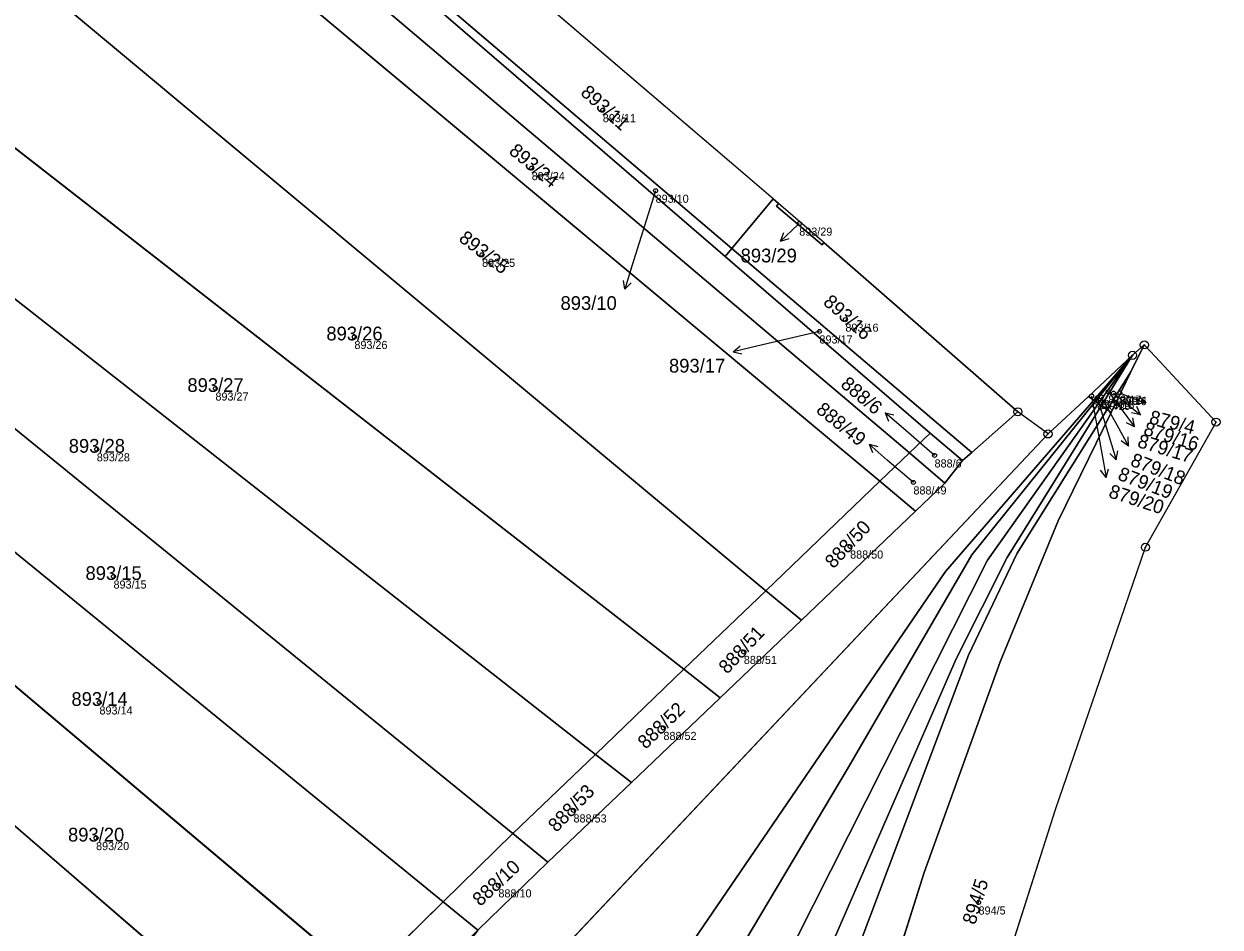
# Model space of a CAD drawing. Extents: x -603967 to -594699, y -1179315 to -1165625.
# Drawn here: x -597432 to -597284.1, y -1171333.6 to -1171221.8 of the extents above; entities that cross this region are included whole.
import ezdxf

# ---------------------------------------------------------------- set-up
doc = ezdxf.new("R2010")
doc.units = 0
for name, color, linetype in [('Definiční body', 7, 'Continuous'), ('Hranice parcel', 7, 'Continuous'), ('Parcelní čísla', 7, 'Continuous'), ('Polygon ku', 7, 'Continuous'), ('Polygon parcely', 7, 'Continuous'), ('Pop  PČ popisy', 7, 'Continuous'), ('Značky bodu BP', 7, 'Continuous')]:
    doc.layers.add(name, color=color, linetype=linetype)

msp = doc.modelspace()

# ---------------------------------------------------------------- linework, layer by layer
at = {"layer": 'Definiční body'}
for centre in [(-597360.42, -1171232.49994), (-597369.21, -1171239.66994), (-597353.89, -1171242.46994), (-597336.13, -1171246.53994), (-597375.35, -1171250.39994), (-597330.42, -1171258.41994), (-597391.13, -1171260.55994), (-597333.63, -1171259.87994), (-597408.31, -1171266.93994), (-597299.98, -1171267.86994), (-597298.79, -1171267.97994), (-597297.93, -1171267.31994), (-597297.28, -1171267.50994), (-597296.5, -1171267.46994), (-597299.28, -1171268.08994), (-597422.98, -1171274.45994), (-597319.4, -1171275.21994), (-597322.01, -1171278.55994), (-597329.84, -1171286.48994), (-597420.91, -1171290.19994), (-597342.98, -1171299.52994), (-597422.65, -1171305.77994), (-597352.92, -1171308.92994), (-597364.04, -1171319.13994), (-597423.07, -1171322.55994), (-597373.32, -1171328.40994), (-597313.96, -1171330.52994)]:
    msp.add_circle(centre, 0.25, dxfattribs=at)
at = {"layer": 'Hranice parcel'}
for p, q in [((-597416.3, -1171195.48), (-597322.51, -1171274.89)), ((-597420.76, -1171199.43), (-597326.18, -1171278.41)), ((-597342.83, -1171240.51), (-597375.75, -1171212.32)), ((-597344.45, -1171249.62), (-597381.18, -1171218.32)), ((-597345.29, -1171250.59), (-597381.89, -1171219.04)), ((-597449.24, -1171224.62), (-597350.39, -1171301.68)), ((-597339.35, -1171243.49), (-597342.83, -1171240.51)), ((-597371.53, -1171322.01), (-597469.39, -1171242.44)), ((-597344.45, -1171249.62), (-597339.35, -1171243.49)), ((-597339.35, -1171243.49), (-597338.7, -1171244.05)), ((-597333.07, -1171248.87), (-597338.7, -1171244.05)), ((-597345.29, -1171250.59), (-597344.45, -1171249.62)), ((-597344.45, -1171249.62), (-597314.81, -1171274.84)), ((-597333.07, -1171248.87), (-597309.1, -1171269.82)), ((-597380.16, -1171330.44), (-597478.28, -1171250.33)), ((-597319.93, -1171272.45), (-597345.29, -1171250.59)), ((-597486.99, -1171258.29), (-597389.98, -1171340.1)), ((-597293.47, -1171261.54), (-597295.13, -1171264.88)), ((-597294.92, -1171262.83), (-597293.47, -1171261.54)), ((-597300.38, -1171267.91), (-597294.92, -1171262.83)), ((-597294.92, -1171262.83), (-597299.7, -1171268.37)), ((-597294.92, -1171262.83), (-597299.49, -1171268.52)), ((-597294.92, -1171262.83), (-597299.13, -1171268.78)), ((-597294.92, -1171262.83), (-597298.77, -1171269.04)), ((-597295.13, -1171264.88), (-597298.06, -1171269.55)), ((-597297.58, -1171269.89), (-597295.13, -1171264.88)), ((-597496.18, -1171266.69), (-597399.82, -1171349.78)), ((-597305.37, -1171272.56), (-597300.38, -1171267.91)), ((-597299.7, -1171268.37), (-597300.38, -1171267.91)), ((-597299.49, -1171268.52), (-597299.7, -1171268.37)), ((-597299.13, -1171268.78), (-597299.49, -1171268.52)), ((-597298.77, -1171269.04), (-597299.13, -1171268.78)), ((-597298.06, -1171269.55), (-597298.77, -1171269.04)), ((-597309.1, -1171269.82), (-597314.81, -1171274.84)), ((-597305.37, -1171272.56), (-597309.1, -1171269.82)), ((-597297.58, -1171269.89), (-597304.13, -1171283.29)), ((-597298.06, -1171269.55), (-597297.58, -1171269.89)), ((-597400.25, -1171373.28), (-597305.37, -1171272.56)), ((-597322.51, -1171274.89), (-597319.93, -1171272.45)), ((-597315.96, -1171275.85), (-597319.93, -1171272.45)), ((-597322.51, -1171274.89), (-597326.18, -1171278.41)), ((-597322.51, -1171274.89), (-597318.11, -1171278.65)), ((-597314.81, -1171274.84), (-597315.96, -1171275.85)), ((-597315.96, -1171275.85), (-597318.11, -1171278.65)), ((-597326.18, -1171278.41), (-597340.26, -1171291.95)), ((-597326.18, -1171278.41), (-597321.74, -1171282.12)), ((-597318.11, -1171278.65), (-597321.74, -1171282.12)), ((-597321.74, -1171282.12), (-597335.86, -1171295.61)), ((-597340.26, -1171291.95), (-597350.39, -1171301.68)), ((-597340.26, -1171291.95), (-597335.86, -1171295.61)), ((-597335.86, -1171295.61), (-597345.89, -1171305.19)), ((-597350.39, -1171301.68), (-597361.34, -1171312.21)), ((-597350.39, -1171301.68), (-597345.89, -1171305.19)), ((-597304.43, -1171319.02), (-597299.44, -1171304.37)), ((-597345.89, -1171305.19), (-597356.88, -1171315.68)), ((-597361.34, -1171312.21), (-597371.53, -1171322.01)), ((-597361.34, -1171312.21), (-597356.88, -1171315.68)), ((-597356.88, -1171315.68), (-597367.2, -1171325.53)), ((-597311.98, -1171342.64), (-597304.43, -1171319.02)), ((-597371.53, -1171322.01), (-597380.16, -1171330.44)), ((-597367.2, -1171325.53), (-597371.53, -1171322.01)), ((-597367.2, -1171325.53), (-597375.87, -1171333.94)), ((-597320.67, -1171326.8), (-597345.23, -1171404.47)), ((-597380.16, -1171330.44), (-597389.98, -1171340.1)), ((-597375.87, -1171333.94), (-597380.16, -1171330.44))]:
    msp.add_line(p, q, dxfattribs=at)
for points in [[(-597435.57, -1171212.53), (-597425, -1171221.3), (-597340.26, -1171291.95)], [(-597459.97, -1171234.11), (-597447.27, -1171244.77), (-597361.34, -1171312.21)], [(-597333.07, -1171248.87), (-597333.3, -1171249.15), (-597338.96, -1171244.36), (-597338.7, -1171244.05)], [(-597293.47, -1171261.54), (-597292.07, -1171263.03), (-597288.43, -1171266.96), (-597284.6, -1171271.09)], [(-597299.7, -1171268.37), (-597318.05, -1171289.57), (-597411.95, -1171427.19), (-597440.48, -1171473.06)], [(-597299.49, -1171268.52), (-597314.8, -1171287.53), (-597330.02, -1171313.79), (-597357.67, -1171360.22), (-597381.95, -1171405.38), (-597404.84, -1171445.83), (-597423.87, -1171482.34)], [(-597299.13, -1171268.78), (-597312.85, -1171288.16), (-597349.41, -1171360.64), (-597371.03, -1171410.66), (-597389.44, -1171450.14), (-597406.98, -1171491.78)], [(-597298.77, -1171269.04), (-597310.44, -1171287.85), (-597316.72, -1171300.39), (-597345.4, -1171366.29), (-597382.2, -1171462.76), (-597395.05, -1171498.44)], [(-597298.06, -1171269.55), (-597309.18, -1171287.29), (-597315.19, -1171299.92), (-597342.1, -1171371.44), (-597355.02, -1171412.3), (-597371.24, -1171461.36), (-597384.69, -1171504.23)], [(-597299.44, -1171304.37), (-597293.33, -1171286.58), (-597284.6, -1171271.09)], [(-597304.13, -1171283.29), (-597311.3, -1171300.77), (-597320.67, -1171326.8)]]:
    msp.add_lwpolyline(points, dxfattribs=at)
at = {"layer": 'Polygon ku'}
msp.add_lwpolyline([(-597330.79, -1171406.09), (-597328.5, -1171393.81), (-597311.98, -1171342.64), (-597304.43, -1171319.02), (-597299.44, -1171304.37), (-597293.33, -1171286.58), (-597284.6, -1171271.09), (-597288.43, -1171266.96), (-597292.07, -1171263.03), (-597293.47, -1171261.54), (-597294.92, -1171262.83), (-597300.38, -1171267.91), (-597305.37, -1171272.56), (-597309.1, -1171269.82), (-597333.07, -1171248.87), (-597338.7, -1171244.05), (-597339.35, -1171243.49), (-597342.83, -1171240.51), (-597375.75, -1171212.32), (-597386.18, -1171203.38)], dxfattribs=at)
at = {"layer": 'Polygon parcely'}
for points in [[(-597381.89, -1171219.04), (-597412.89, -1171192.47), (-597416.3, -1171195.48), (-597322.51, -1171274.89), (-597319.93, -1171272.45), (-597345.29, -1171250.59)], [(-597416.3, -1171195.48), (-597420.76, -1171199.43), (-597326.18, -1171278.41), (-597322.51, -1171274.89)], [(-597340.26, -1171291.95), (-597326.18, -1171278.41), (-597420.76, -1171199.43), (-597435.57, -1171212.53), (-597425, -1171221.3)], [(-597449.24, -1171224.62), (-597350.39, -1171301.68), (-597340.26, -1171291.95), (-597425, -1171221.3), (-597435.57, -1171212.53)], [(-597375.75, -1171212.32), (-597381.18, -1171218.32), (-597344.45, -1171249.62), (-597339.35, -1171243.49), (-597342.83, -1171240.51)], [(-597344.45, -1171249.62), (-597381.18, -1171218.32), (-597381.89, -1171219.04), (-597345.29, -1171250.59)], [(-597361.34, -1171312.21), (-597350.39, -1171301.68), (-597449.24, -1171224.62), (-597459.97, -1171234.11), (-597447.27, -1171244.77)], [(-597469.39, -1171242.44), (-597371.53, -1171322.01), (-597361.34, -1171312.21), (-597447.27, -1171244.77), (-597459.97, -1171234.11)], [(-597371.53, -1171322.01), (-597469.39, -1171242.44), (-597478.28, -1171250.33), (-597380.16, -1171330.44)], [(-597344.45, -1171249.62), (-597314.81, -1171274.84), (-597309.1, -1171269.82), (-597333.07, -1171248.87), (-597333.3, -1171249.15), (-597338.96, -1171244.36), (-597338.7, -1171244.05), (-597339.35, -1171243.49)], [(-597333.07, -1171248.87), (-597338.7, -1171244.05), (-597338.96, -1171244.36), (-597333.3, -1171249.15)], [(-597315.96, -1171275.85), (-597314.81, -1171274.84), (-597344.45, -1171249.62), (-597345.29, -1171250.59), (-597319.93, -1171272.45)], [(-597389.98, -1171340.1), (-597380.16, -1171330.44), (-597478.28, -1171250.33), (-597486.99, -1171258.29)], [(-597399.82, -1171349.78), (-597389.98, -1171340.1), (-597486.99, -1171258.29), (-597496.18, -1171266.69)], [(-597345.23, -1171404.47), (-597331.22, -1171407.48), (-597330.79, -1171406.09), (-597328.5, -1171393.81), (-597311.98, -1171342.64), (-597304.43, -1171319.02), (-597299.44, -1171304.37), (-597293.33, -1171286.58), (-597284.6, -1171271.09), (-597288.43, -1171266.96), (-597292.07, -1171263.03), (-597293.47, -1171261.54), (-597295.13, -1171264.88), (-597297.58, -1171269.89), (-597304.13, -1171283.29), (-597311.3, -1171300.77), (-597320.67, -1171326.8)], [(-597294.92, -1171262.83), (-597298.77, -1171269.04), (-597298.06, -1171269.55), (-597295.13, -1171264.88), (-597293.47, -1171261.54)], [(-597294.92, -1171262.83), (-597300.38, -1171267.91), (-597299.7, -1171268.37)], [(-597294.92, -1171262.83), (-597299.7, -1171268.37), (-597299.49, -1171268.52)], [(-597294.92, -1171262.83), (-597299.49, -1171268.52), (-597299.13, -1171268.78)], [(-597294.92, -1171262.83), (-597299.13, -1171268.78), (-597298.77, -1171269.04)], [(-597297.58, -1171269.89), (-597295.13, -1171264.88), (-597298.06, -1171269.55)], [(-597463.8, -1171312.54), (-597410.62, -1171360.4), (-597399.82, -1171349.78), (-597496.18, -1171266.69), (-597504.78, -1171274.54)], [(-597299.7, -1171268.37), (-597300.38, -1171267.91), (-597305.37, -1171272.56), (-597400.25, -1171373.28), (-597446.51, -1171423.81), (-597471.59, -1171455.69), (-597440.48, -1171473.06), (-597411.95, -1171427.19), (-597318.05, -1171289.57)], [(-597299.49, -1171268.52), (-597299.7, -1171268.37), (-597318.05, -1171289.57), (-597411.95, -1171427.19), (-597440.48, -1171473.06), (-597423.87, -1171482.34), (-597404.84, -1171445.83), (-597381.95, -1171405.38), (-597357.67, -1171360.22), (-597330.02, -1171313.79), (-597314.8, -1171287.53)], [(-597357.67, -1171360.22), (-597381.95, -1171405.38), (-597404.84, -1171445.83), (-597423.87, -1171482.34), (-597406.98, -1171491.78), (-597389.44, -1171450.14), (-597371.03, -1171410.66), (-597349.41, -1171360.64), (-597312.85, -1171288.16), (-597299.13, -1171268.78), (-597299.49, -1171268.52), (-597314.8, -1171287.53), (-597330.02, -1171313.79)], [(-597299.13, -1171268.78), (-597312.85, -1171288.16), (-597349.41, -1171360.64), (-597371.03, -1171410.66), (-597389.44, -1171450.14), (-597406.98, -1171491.78), (-597395.05, -1171498.44), (-597382.2, -1171462.76), (-597345.4, -1171366.29), (-597316.72, -1171300.39), (-597310.44, -1171287.85), (-597298.77, -1171269.04)], [(-597345.4, -1171366.29), (-597382.2, -1171462.76), (-597395.05, -1171498.44), (-597384.69, -1171504.23), (-597371.24, -1171461.36), (-597355.02, -1171412.3), (-597342.1, -1171371.44), (-597315.19, -1171299.92), (-597309.18, -1171287.29), (-597298.06, -1171269.55), (-597298.77, -1171269.04), (-597310.44, -1171287.85), (-597316.72, -1171300.39)], [(-597314.81, -1171274.84), (-597315.96, -1171275.85), (-597318.11, -1171278.65), (-597321.74, -1171282.12), (-597335.86, -1171295.61), (-597345.89, -1171305.19), (-597356.88, -1171315.68), (-597367.2, -1171325.53), (-597375.87, -1171333.94), (-597384.11, -1171345.01), (-597392.42, -1171356.16), (-597393.07, -1171357.03), (-597400.25, -1171373.28), (-597305.37, -1171272.56), (-597309.1, -1171269.82)], [(-597346.74, -1171409.25), (-597345.23, -1171404.47), (-597320.67, -1171326.8), (-597311.3, -1171300.77), (-597304.13, -1171283.29), (-597297.58, -1171269.89), (-597298.06, -1171269.55), (-597309.18, -1171287.29), (-597315.19, -1171299.92), (-597342.1, -1171371.44), (-597355.02, -1171412.3), (-597371.24, -1171461.36), (-597384.69, -1171504.23), (-597373.51, -1171510.48), (-597354.78, -1171441.7)], [(-597315.96, -1171275.85), (-597319.93, -1171272.45), (-597322.51, -1171274.89), (-597318.11, -1171278.65)], [(-597326.18, -1171278.41), (-597321.74, -1171282.12), (-597318.11, -1171278.65), (-597322.51, -1171274.89)], [(-597335.86, -1171295.61), (-597321.74, -1171282.12), (-597326.18, -1171278.41), (-597340.26, -1171291.95)], [(-597350.39, -1171301.68), (-597345.89, -1171305.19), (-597335.86, -1171295.61), (-597340.26, -1171291.95)], [(-597350.39, -1171301.68), (-597361.34, -1171312.21), (-597356.88, -1171315.68), (-597345.89, -1171305.19)], [(-597361.34, -1171312.21), (-597371.53, -1171322.01), (-597367.2, -1171325.53), (-597356.88, -1171315.68)], [(-597367.2, -1171325.53), (-597371.53, -1171322.01), (-597380.16, -1171330.44), (-597375.87, -1171333.94)], [(-597380.16, -1171330.44), (-597389.98, -1171340.1), (-597385.7, -1171343.68), (-597375.87, -1171333.94)]]:
    msp.add_lwpolyline(points, close=True, dxfattribs=at)
at = {"layer": 'Pop  PČ popisy'}
for p, q in [((-597353.89, -1171242.47), (-597356.81, -1171251.79)), ((-597336.25, -1171246.65), (-597338.445, -1171248.697)), ((-597336.13, -1171246.54), (-597336.25, -1171246.65)), ((-597338.445, -1171248.697), (-597338.054, -1171247.647)), ((-597338.445, -1171248.697), (-597337.371, -1171248.38)), ((-597356.81, -1171251.79), (-597357.687, -1171254.66)), ((-597357.687, -1171254.66), (-597357.873, -1171253.556)), ((-597357.687, -1171254.66), (-597356.916, -1171253.849)), ((-597333.63, -1171259.88), (-597341.38, -1171261.71)), ((-597344.304, -1171262.385), (-597343.441, -1171261.672)), ((-597341.38, -1171261.71), (-597344.304, -1171262.385)), ((-597344.304, -1171262.385), (-597343.216, -1171262.648)), ((-597297.93, -1171267.32), (-597296.47, -1171269.29)), ((-597297.28, -1171267.51), (-597296.28, -1171268.31)), ((-597296.5, -1171267.47), (-597296.12, -1171267.62)), ((-597296.12, -1171267.62), (-597293.338, -1171268.744)), ((-597299.98, -1171267.87), (-597298.72, -1171274.98)), ((-597299.28, -1171268.09), (-597297.82, -1171272.9)), ((-597298.79, -1171267.98), (-597296.86, -1171271.43)), ((-597296.47, -1171269.29), (-597294.664, -1171271.687)), ((-597296.28, -1171268.31), (-597293.948, -1171270.199)), ((-597293.338, -1171268.744), (-597294.454, -1171268.833)), ((-597293.948, -1171270.199), (-597294.411, -1171269.179)), ((-597293.338, -1171268.744), (-597294.078, -1171267.905)), ((-597323.24, -1171271.9), (-597325.505, -1171269.931)), ((-597325.505, -1171269.931), (-597324.421, -1171270.21)), ((-597325.505, -1171269.931), (-597325.078, -1171270.966)), ((-597293.948, -1171270.199), (-597295.041, -1171269.957)), ((-597294.664, -1171271.687), (-597294.867, -1171270.586)), ((-597319.4, -1171275.22), (-597323.24, -1171271.9)), ((-597296.86, -1171271.43), (-597295.405, -1171274.055)), ((-597294.664, -1171271.687), (-597295.667, -1171271.188)), ((-597297.82, -1171272.9), (-597296.943, -1171275.77)), ((-597295.405, -1171274.055), (-597296.329, -1171273.422)), ((-597295.405, -1171274.055), (-597295.453, -1171272.936)), ((-597325.24, -1171275.79), (-597327.505, -1171273.821)), ((-597327.505, -1171273.821), (-597326.421, -1171274.1)), ((-597327.505, -1171273.821), (-597327.078, -1171274.856)), ((-597298.72, -1171274.98), (-597298.199, -1171277.935)), ((-597296.943, -1171275.77), (-597297.714, -1171274.959)), ((-597296.943, -1171275.77), (-597296.757, -1171274.666)), ((-597322.01, -1171278.56), (-597325.24, -1171275.79)), ((-597298.199, -1171277.935), (-597298.866, -1171277.036)), ((-597298.199, -1171277.935), (-597297.88, -1171276.862))]:
    msp.add_line(p, q, dxfattribs=at)
at = {"layer": 'Značky bodu BP'}
for centre, radius in [((-597293.47, -1171261.53988), 0.5), ((-597293.47, -1171261.53988), 0.0303), ((-597294.92, -1171262.82988), 0.5), ((-597294.92, -1171262.82988), 0.0303), ((-597309.1, -1171269.81988), 0.5), ((-597309.1, -1171269.81988), 0.0303), ((-597284.6, -1171271.08988), 0.5), ((-597305.37, -1171272.55988), 0.5), ((-597284.6, -1171271.08988), 0.0303), ((-597305.37, -1171272.55988), 0.0303), ((-597293.33, -1171286.57988), 0.5), ((-597293.33, -1171286.57988), 0.0303)]:
    msp.add_circle(centre, radius, dxfattribs=at)

# ---------------------------------------------------------------- texts
at = {"layer": 'Definiční body'}
for s, p in [('893/11', (-597360.42, -1171233.989)), ('893/24', (-597369.21, -1171241.159)), ('893/10', (-597353.89, -1171243.959)), ('893/29', (-597336.13, -1171248.029)), ('893/25', (-597375.35, -1171251.889)), ('893/16', (-597330.42, -1171259.909)), ('893/17', (-597333.63, -1171261.369)), ('893/26', (-597391.13, -1171262.049)), ('893/27', (-597408.31, -1171268.429)), ('879/17', (-597297.93, -1171268.809)), ('879/20', (-597299.98, -1171269.359)), ('879/19', (-597299.28, -1171269.579)), ('879/18', (-597298.79, -1171269.469)), ('879/16', (-597297.28, -1171268.999)), ('879/4', (-597296.5, -1171268.959)), ('893/28', (-597422.98, -1171275.949)), ('888/6', (-597319.4, -1171276.709)), ('888/49', (-597322.01, -1171280.049)), ('888/50', (-597329.84, -1171287.979)), ('893/15', (-597420.91, -1171291.689)), ('888/51', (-597342.98, -1171301.019)), ('893/14', (-597422.65, -1171307.269)), ('888/52', (-597352.92, -1171310.419)), ('888/53', (-597364.04, -1171320.629)), ('893/20', (-597423.07, -1171324.049)), ('888/10', (-597373.32, -1171329.899)), ('894/5', (-597313.96, -1171332.019))]:
    msp.add_text(s, height=0.999996, dxfattribs=at).set_placement(p)
at = {"layer": 'Parcelní čísla'}
for s, rotation, p in [('893/11', 318, (-597363.28, -1171230.496)), ('893/24', 320, (-597372.138, -1171237.767)), ('893/25', 321.9999972, (-597378.343, -1171248.6)), ('893/16', 318, (-597333.28, -1171256.416)), ('888/6', 320, (-597331.128, -1171266.619)), ('888/49', 321, (-597334.165, -1171269.797)), ('879/4', 346, (-597292.96, -1171271.239)), ('879/16', 343, (-597293.68, -1171272.633)), ('879/17', 343, (-597294.43, -1171274.153)), ('879/18', 339, (-597295.309, -1171276.445)), ('879/19', 339, (-597296.869, -1171278.165)), ('879/20', 342, (-597297.992, -1171280.369)), ('888/50', 47, (-597331.893, -1171289.315)), ('888/51', 47, (-597345.033, -1171302.355)), ('888/52', 43.9999972, (-597355.118, -1171311.643)), ('888/53', 46, (-597366.142, -1171321.928)), ('888/10', 43, (-597375.565, -1171331.084)), ('894/5', 73, (-597314.382, -1171333.366))]:
    msp.add_text(s, height=1.699998, rotation=rotation, dxfattribs=at).set_placement(p)
for s, p in [('893/29', (-597343.376, -1171251.335)), ('893/10', (-597365.642, -1171257.215)), ('893/26', (-597394.596, -1171260.985)), ('893/17', (-597352.232, -1171264.965)), ('893/27', (-597411.776, -1171267.365)), ('893/28', (-597426.446, -1171274.885)), ('893/15', (-597424.376, -1171290.625)), ('893/14', (-597426.116, -1171306.205)), ('893/20', (-597426.536, -1171322.985))]:
    msp.add_text(s, height=1.699998, dxfattribs=at).set_placement(p)

doc.saveas('drawing.dxf')
